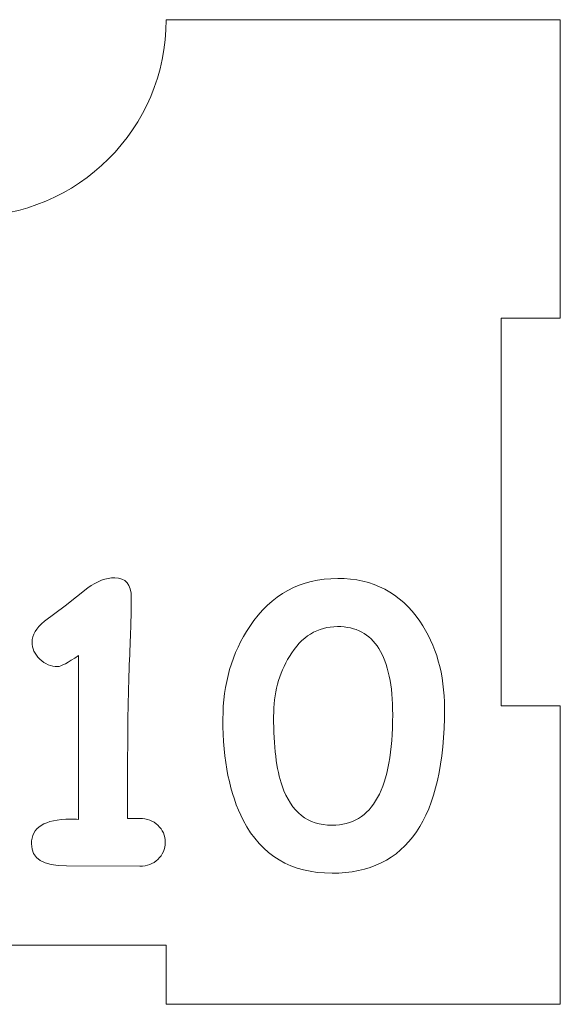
# Model space of a CAD drawing. Header units: millimetres. Extents: x -811 to 1340, y -192 to 870.
# Tile 633 of 656: x 762 to 790, y 316 to 366. Entities that reach past the tile are written whole.
import ezdxf

# ---------------------------------------------------------------- set-up
doc = ezdxf.new("R2010")
doc.units = ezdxf.units.MM
doc.header["$MEASUREMENT"] = 0
doc.layers.add('layer 1', color=7, linetype='Continuous')

msp = doc.modelspace()

# ---------------------------------------------------------------- linework, layer by layer
at = {"layer": 'layer 1', "color": 250, "lineweight": 9}
msp.add_open_spline([(789.8618, 331.1878), (789.8618, 331.1878), (789.8618, 316.0378), (789.8618, 316.0378), (789.8618, 316.0378), (789.8618, 316.0378), (769.8618, 316.0378), (769.8618, 316.0378), (769.8618, 316.0378), (769.8618, 316.0378), (769.8618, 319.0378), (769.8618, 319.0378), (769.8618, 319.0378), (769.8618, 319.0378), (749.8618, 319.0378), (749.8618, 319.0378), (749.8618, 319.0378), (749.8618, 319.0378), (749.8618, 316.0378), (749.8618, 316.0378), (749.8618, 316.0378), (749.8618, 316.0378), (729.8618, 316.0378), (729.8618, 316.0378), (729.8618, 316.0378), (729.8618, 316.0378), (729.8618, 331.1878), (729.8618, 331.1878), (729.8618, 331.1878), (729.8618, 331.1878), (732.8618, 331.1878), (732.8618, 331.1878), (732.8618, 331.1878), (732.8618, 331.1878), (732.8618, 350.8878), (732.8618, 350.8878), (732.8618, 350.8878), (732.8618, 350.8878), (729.8618, 350.8878), (729.8618, 350.8878), (729.8618, 350.8878), (729.8618, 350.8878), (729.8618, 366.0378), (729.8618, 366.0378), (729.8618, 366.0378), (729.8618, 366.0378), (749.8617, 366.0378), (749.8617, 366.0378), (749.8617, 366.0378), (749.8617, 360.5159), (754.3399, 356.0378), (759.8617, 356.0378), (759.8617, 356.0378), (765.3835, 356.0378), (769.8617, 360.5159), (769.8617, 366.0378), (769.8617, 366.0378), (769.8617, 366.0378), (789.8618, 366.0378), (789.8618, 366.0378), (789.8618, 366.0378), (789.8618, 366.0378), (789.8618, 350.8878), (789.8618, 350.8878), (789.8618, 350.8878), (789.8618, 350.8878), (786.8618, 350.8878), (786.8618, 350.8878), (786.8618, 350.8878), (786.8618, 350.8878), (786.8618, 331.1878), (786.8618, 331.1878), (786.8618, 331.1878), (786.8618, 331.1878), (789.8618, 331.1878), (789.8618, 331.1878)], degree=3, knots=[0, 0, 0, 0, 0.05, 0.05, 0.05, 0.05, 0.1, 0.1, 0.1, 0.1, 0.15, 0.15, 0.15, 0.15, 0.2, 0.2, 0.2, 0.2, 0.25, 0.25, 0.25, 0.25, 0.3, 0.3, 0.3, 0.3, 0.35, 0.35, 0.35, 0.35, 0.4, 0.4, 0.4, 0.4, 0.45, 0.45, 0.45, 0.45, 0.5, 0.5, 0.5, 0.5, 0.55, 0.55, 0.55, 0.55, 0.6, 0.6, 0.6, 0.6, 0.65, 0.65, 0.65, 0.65, 0.7, 0.7, 0.7, 0.7, 0.75, 0.75, 0.75, 0.75, 0.8, 0.8, 0.8, 0.8, 0.85, 0.85, 0.85, 0.85, 0.9, 0.9, 0.9, 0.9, 1, 1, 1, 1], dxfattribs=at)
at = {"layer": 'layer 1', "color": 114, "lineweight": 9}
for points, knots in [([(768.5253, 323.0524), (768.5253, 323.0524), (764.7985, 323.0621), (764.7985, 323.0621), (764.7985, 323.0621), (763.616, 323.0621), (763.0232, 323.4337), (763.0232, 324.1804), (763.0232, 324.1804), (763.0232, 325.0168), (763.6834, 325.4367), (765.0035, 325.4367), (765.0035, 325.4367), (765.1286, 325.4367), (765.2663, 325.4333), (765.417, 325.427), (765.417, 325.427), (765.417, 325.427), (765.417, 333.7553), (765.417, 333.7553), (765.417, 333.7553), (764.8723, 333.3805), (764.5197, 333.1914), (764.3563, 333.1914), (764.3563, 333.1914), (764.0071, 333.1914), (763.7026, 333.3163), (763.443, 333.5662), (763.443, 333.5662), (763.1835, 333.8162), (763.0521, 334.1079), (763.0521, 334.4411), (763.0521, 334.4411), (763.0521, 334.784), (763.2604, 335.1364), (763.6802, 335.5018), (763.6802, 335.5018), (763.6802, 335.5018), (764.7409, 336.2708), (764.7409, 336.2708), (764.7409, 336.2708), (764.7409, 336.2708), (765.8848, 337.1905), (765.8848, 337.1905), (765.8848, 337.1905), (766.3527, 337.5269), (766.8077, 337.6968), (767.2467, 337.6968), (767.2467, 337.6968), (767.8074, 337.6968), (768.0895, 337.3604), (768.0895, 336.6843), (768.0895, 336.6843), (768.0895, 335.9376), (768.0574, 334.8897), (767.9965, 333.5375), (767.9965, 333.5375), (767.9357, 332.1852), (767.9036, 330.256), (767.9036, 327.747), (767.9036, 327.747), (767.9036, 327.747), (767.9036, 325.4751), (767.9036, 325.4751), (767.9036, 325.4751), (767.9036, 325.4751), (768.522, 325.4751), (768.522, 325.4751), (768.522, 325.4751), (768.8873, 325.4751), (769.1918, 325.3597), (769.4385, 325.129), (769.4385, 325.129), (769.6853, 324.895), (769.8102, 324.6066), (769.8102, 324.2638), (769.8102, 324.2638), (769.8102, 323.9209), (769.6853, 323.6325), (769.4385, 323.3986), (769.4385, 323.3986), (769.1918, 323.1679), (768.8873, 323.0524), (768.5253, 323.0524)], [0, 0, 0, 0, 0.0454545, 0.0454545, 0.0454545, 0.0454545, 0.0909091, 0.0909091, 0.0909091, 0.0909091, 0.1363636, 0.1363636, 0.1363636, 0.1363636, 0.1818182, 0.1818182, 0.1818182, 0.1818182, 0.2272727, 0.2272727, 0.2272727, 0.2272727, 0.2727273, 0.2727273, 0.2727273, 0.2727273, 0.3181818, 0.3181818, 0.3181818, 0.3181818, 0.3636364, 0.3636364, 0.3636364, 0.3636364, 0.4090909, 0.4090909, 0.4090909, 0.4090909, 0.4545455, 0.4545455, 0.4545455, 0.4545455, 0.5, 0.5, 0.5, 0.5, 0.5454545, 0.5454545, 0.5454545, 0.5454545, 0.5909091, 0.5909091, 0.5909091, 0.5909091, 0.6363636, 0.6363636, 0.6363636, 0.6363636, 0.6818182, 0.6818182, 0.6818182, 0.6818182, 0.7272727, 0.7272727, 0.7272727, 0.7272727, 0.7727273, 0.7727273, 0.7727273, 0.7727273, 0.8181818, 0.8181818, 0.8181818, 0.8181818, 0.8636364, 0.8636364, 0.8636364, 0.8636364, 0.9090909, 0.9090909, 0.9090909, 0.9090909, 1, 1, 1, 1]), ([(778.2763, 322.6968), (776.2063, 322.6968), (774.7035, 323.5909), (773.7709, 325.3822), (773.7709, 325.3822), (773.0819, 326.7088), (772.739, 328.42), (772.739, 330.5157), (772.739, 330.5157), (772.739, 332.3069), (773.1941, 333.8772), (774.1009, 335.2294), (774.1009, 335.2294), (775.1873, 336.8508), (776.6773, 337.6615), (778.5681, 337.6615), (778.5681, 337.6615), (780.3561, 337.6615), (781.7468, 336.9374), (782.7337, 335.4922), (782.7337, 335.4922), (783.567, 334.2712), (783.9835, 332.7971), (783.9835, 331.0701), (783.9835, 331.0701), (783.9835, 328.2789), (783.5093, 326.1865), (782.5575, 324.7893), (782.5575, 324.7893), (781.6059, 323.3953), (780.1798, 322.6968), (778.2763, 322.6968)], [0, 0, 0, 0, 0.1111111, 0.1111111, 0.1111111, 0.1111111, 0.2222222, 0.2222222, 0.2222222, 0.2222222, 0.3333333, 0.3333333, 0.3333333, 0.3333333, 0.4444444, 0.4444444, 0.4444444, 0.4444444, 0.5555556, 0.5555556, 0.5555556, 0.5555556, 0.6666667, 0.6666667, 0.6666667, 0.6666667, 0.7777778, 0.7777778, 0.7777778, 0.7777778, 1, 1, 1, 1]), ([(778.5584, 335.2197), (777.5457, 335.2197), (776.7318, 334.7166), (776.1197, 333.7073), (776.1197, 333.7073), (775.5814, 332.8324), (775.3122, 331.8166), (775.3122, 330.6566), (775.3122, 330.6566), (775.3122, 329.1314), (775.4565, 327.9554), (775.7449, 327.1286), (775.7449, 327.1286), (776.2063, 325.7955), (777.0523, 325.129), (778.2763, 325.129), (778.2763, 325.129), (779.305, 325.129), (780.0741, 325.5968), (780.5869, 326.5326), (780.5869, 326.5326), (781.0995, 327.4682), (781.3559, 328.8717), (781.3559, 330.7432), (781.3559, 330.7432), (781.3559, 332.2364), (781.1219, 333.3581), (780.6573, 334.1014), (780.6573, 334.1014), (780.1895, 334.848), (779.4909, 335.2197), (778.5584, 335.2197)], [0, 0, 0, 0, 0.1111111, 0.1111111, 0.1111111, 0.1111111, 0.2222222, 0.2222222, 0.2222222, 0.2222222, 0.3333333, 0.3333333, 0.3333333, 0.3333333, 0.4444444, 0.4444444, 0.4444444, 0.4444444, 0.5555556, 0.5555556, 0.5555556, 0.5555556, 0.6666667, 0.6666667, 0.6666667, 0.6666667, 0.7777778, 0.7777778, 0.7777778, 0.7777778, 1, 1, 1, 1])]:
    msp.add_open_spline(points, degree=3, knots=knots, dxfattribs=at)

doc.saveas('drawing.dxf')
